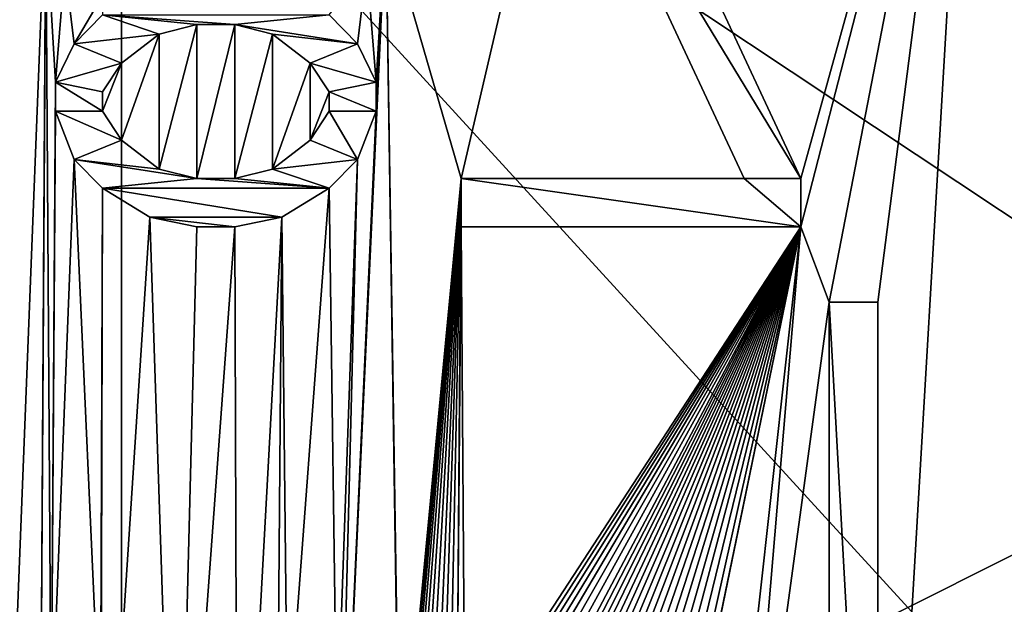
# Model space of a CAD drawing. Header units: millimetres. Extents: x -108 to 102, y -29 to 80.
# Tile 253 of 291: x 54.16 to 57.42, y 21.5 to 23.44. Entities that reach past the tile are written whole.
import ezdxf

# ---------------------------------------------------------------- set-up
doc = ezdxf.new("R2010")
doc.units = ezdxf.units.MM
doc.header["$LTSCALE"] = 65.185185
for name, color, linetype in [('24', 7, 'CONTINUOUS'), ('2437', 7, 'CONTINUOUS'), ('2536', 7, 'CONTINUOUS'), ('2538', 7, 'CONTINUOUS'), ('2539', 7, 'CONTINUOUS'), ('26', 7, 'CONTINUOUS'), ('2640', 7, 'CONTINUOUS'), ('2641', 7, 'CONTINUOUS'), ('2642', 7, 'CONTINUOUS'), ('2643', 7, 'CONTINUOUS'), ('2644', 7, 'CONTINUOUS'), ('2645', 7, 'CONTINUOUS'), ('2646', 7, 'CONTINUOUS'), ('2647', 7, 'CONTINUOUS'), ('2648', 7, 'CONTINUOUS'), ('2649', 7, 'CONTINUOUS'), ('2650', 7, 'CONTINUOUS'), ('2651', 7, 'CONTINUOUS'), ('2652', 7, 'CONTINUOUS'), ('2653', 7, 'CONTINUOUS'), ('2654', 7, 'CONTINUOUS'), ('2672', 7, 'CONTINUOUS'), ('2673', 7, 'CONTINUOUS'), ('2674', 7, 'CONTINUOUS'), ('2675', 7, 'CONTINUOUS'), ('2676', 7, 'CONTINUOUS'), ('2677', 7, 'CONTINUOUS'), ('2678', 7, 'CONTINUOUS'), ('2679', 7, 'CONTINUOUS'), ('2680', 7, 'CONTINUOUS'), ('2681', 7, 'CONTINUOUS'), ('2682', 7, 'CONTINUOUS'), ('2683', 7, 'CONTINUOUS'), ('2684', 7, 'CONTINUOUS'), ('2685', 7, 'CONTINUOUS'), ('2686', 7, 'CONTINUOUS'), ('2687', 7, 'CONTINUOUS'), ('2688', 7, 'CONTINUOUS'), ('2689', 7, 'CONTINUOUS'), ('2690', 7, 'CONTINUOUS'), ('2691', 7, 'CONTINUOUS'), ('2692', 7, 'CONTINUOUS'), ('2694', 7, 'CONTINUOUS'), ('2751', 7, 'CONTINUOUS'), ('2755', 7, 'CONTINUOUS'), ('2764', 7, 'CONTINUOUS'), ('2766', 7, 'CONTINUOUS'), ('2767', 7, 'CONTINUOUS'), ('45', 7, 'CONTINUOUS')]:
    doc.layers.add(name, color=color, linetype=linetype)

msp = doc.modelspace()

# ---------------------------------------------------------------- linework, layer by layer
at = {"layer": '24', "color": 7, "linetype": 'CONTINUOUS', "true_color": 0xe6e6e6}
for points in [[(57.5242, 24.739, 114.2642), (54.5, 24.739, 114.4146), (63.6429, 18.6641, 110.2005), (57.5242, 24.739, 114.2642)], [(63.6429, 18.6641, 110.2005), (54.5, 24.739, 114.4146), (54.5, 20.3192, 112.626), (63.6429, 18.6641, 110.2005)]]:
    msp.add_3dface(points, dxfattribs=at)
at = {"layer": '2437', "color": 7, "linetype": 'CONTINUOUS'}
for points in [[(74, 29.972, 120.55), (35, 29.972, 120.55), (35, 10.393, 121.8333), (74, 29.972, 120.55)], [(74, 29.972, 120.55), (35, 10.393, 121.8333), (74, 10.393, 121.8333), (74, 29.972, 120.55)]]:
    msp.add_3dface(points, dxfattribs=at)
at = {"layer": '2536', "color": 7, "linetype": 'CONTINUOUS'}
for points in [[(57.005, 22.5, 118.45), (57.005, 22.5, 118.55), (57.0057, 19.571, 118.55), (57.005, 22.5, 118.45)], [(57.0057, 19.571, 118.45), (57.005, 22.5, 118.45), (57.0057, 19.571, 118.55), (57.0057, 19.571, 118.45)]]:
    msp.add_3dface(points, dxfattribs=at)
at = {"layer": '2538', "color": 7, "linetype": 'CONTINUOUS'}
for points in [[(56.8441, 19.571, 118.45), (56.8441, 19.571, 118.55), (56.8434, 22.5, 118.55), (56.8441, 19.571, 118.45)], [(56.8434, 22.5, 118.45), (56.8441, 19.571, 118.45), (56.8434, 22.5, 118.55), (56.8434, 22.5, 118.45)]]:
    msp.add_3dface(points, dxfattribs=at)
at = {"layer": '2539', "color": 7, "linetype": 'CONTINUOUS'}
for points in [[(57.005, 22.5, 118.55), (57.005, 22.5, 118.45), (56.8434, 22.5, 118.45), (57.005, 22.5, 118.55)], [(57.005, 22.5, 118.55), (56.8434, 22.5, 118.45), (56.8434, 22.5, 118.55), (57.005, 22.5, 118.55)]]:
    msp.add_3dface(points, dxfattribs=at)
at = {"layer": '26', "color": 7, "linetype": 'CONTINUOUS', "true_color": 0xe6e6e6}
for points in [[(54.5, 16.2143, 110.2005), (51.4757, 24.739, 114.2642), (45.3571, 18.6641, 110.2005), (54.5, 16.2143, 110.2005)], [(54.5, 20.3192, 112.626), (54.5, 24.739, 114.4146), (51.4757, 24.739, 114.2642), (54.5, 20.3192, 112.626)], [(54.5, 16.2143, 110.2005), (54.5, 20.3192, 112.626), (51.4757, 24.739, 114.2642), (54.5, 16.2143, 110.2005)]]:
    msp.add_3dface(points, dxfattribs=at)
at = {"layer": '2640', "color": 7, "linetype": 'CONTINUOUS'}
for points in [[(55.1875, 23.4521, 118.45), (55.1875, 23.4521, 118.55), (55.2812, 23.3564, 118.55), (55.1875, 23.4521, 118.45)], [(55.2812, 23.3564, 118.45), (55.1875, 23.4521, 118.45), (55.2812, 23.3564, 118.55), (55.2812, 23.3564, 118.45)]]:
    msp.add_3dface(points, dxfattribs=at)
at = {"layer": '2641', "color": 7, "linetype": 'CONTINUOUS'}
for points in [[(55.2812, 23.3564, 118.45), (55.2812, 23.3564, 118.55), (55.3438, 23.2287, 118.55), (55.2812, 23.3564, 118.45)], [(55.3438, 23.2287, 118.45), (55.2812, 23.3564, 118.45), (55.3438, 23.2287, 118.55), (55.3438, 23.2287, 118.45)]]:
    msp.add_3dface(points, dxfattribs=at)
at = {"layer": '2642', "color": 7, "linetype": 'CONTINUOUS'}
for points in [[(55.3438, 23.2287, 118.45), (55.3438, 23.2287, 118.55), (55.3438, 23.133, 118.45), (55.3438, 23.2287, 118.45)], [(55.3438, 23.133, 118.45), (55.3438, 23.2287, 118.55), (55.3438, 23.133, 118.55), (55.3438, 23.133, 118.45)]]:
    msp.add_3dface(points, dxfattribs=at)
at = {"layer": '2643', "color": 7, "linetype": 'CONTINUOUS'}
for points in [[(55.3438, 23.133, 118.45), (55.3438, 23.133, 118.55), (55.2812, 22.9734, 118.55), (55.3438, 23.133, 118.45)], [(55.2812, 22.9734, 118.45), (55.3438, 23.133, 118.45), (55.2812, 22.9734, 118.55), (55.2812, 22.9734, 118.45)]]:
    msp.add_3dface(points, dxfattribs=at)
at = {"layer": '2644', "color": 7, "linetype": 'CONTINUOUS'}
for points in [[(55.2812, 22.9734, 118.45), (55.2812, 22.9734, 118.55), (55.1875, 22.8777, 118.55), (55.2812, 22.9734, 118.45)], [(55.1875, 22.8777, 118.45), (55.2812, 22.9734, 118.45), (55.1875, 22.8777, 118.55), (55.1875, 22.8777, 118.45)]]:
    msp.add_3dface(points, dxfattribs=at)
at = {"layer": '2645', "color": 7, "linetype": 'CONTINUOUS'}
for points in [[(55.1875, 22.8777, 118.45), (55.1875, 22.8777, 118.55), (55.0312, 22.7819, 118.55), (55.1875, 22.8777, 118.45)], [(55.0312, 22.7819, 118.45), (55.1875, 22.8777, 118.45), (55.0312, 22.7819, 118.55), (55.0312, 22.7819, 118.45)]]:
    msp.add_3dface(points, dxfattribs=at)
at = {"layer": '2646', "color": 7, "linetype": 'CONTINUOUS'}
for points in [[(55.0312, 22.7819, 118.45), (55.0312, 22.7819, 118.55), (54.875, 22.75, 118.55), (55.0312, 22.7819, 118.45)], [(54.875, 22.75, 118.45), (55.0312, 22.7819, 118.45), (54.875, 22.75, 118.55), (54.875, 22.75, 118.45)]]:
    msp.add_3dface(points, dxfattribs=at)
at = {"layer": '2647', "color": 7, "linetype": 'CONTINUOUS'}
for points in [[(54.875, 22.75, 118.45), (54.875, 22.75, 118.55), (54.75, 22.75, 118.55), (54.875, 22.75, 118.45)], [(54.75, 22.75, 118.45), (54.875, 22.75, 118.45), (54.75, 22.75, 118.55), (54.75, 22.75, 118.45)]]:
    msp.add_3dface(points, dxfattribs=at)
at = {"layer": '2648', "color": 7, "linetype": 'CONTINUOUS'}
for points in [[(54.75, 22.75, 118.45), (54.75, 22.75, 118.55), (54.5938, 22.7819, 118.55), (54.75, 22.75, 118.45)], [(54.5938, 22.7819, 118.45), (54.75, 22.75, 118.45), (54.5938, 22.7819, 118.55), (54.5938, 22.7819, 118.45)]]:
    msp.add_3dface(points, dxfattribs=at)
at = {"layer": '2649', "color": 7, "linetype": 'CONTINUOUS'}
for points in [[(54.5938, 22.7819, 118.45), (54.5938, 22.7819, 118.55), (54.4375, 22.8777, 118.55), (54.5938, 22.7819, 118.45)], [(54.4375, 22.8777, 118.45), (54.5938, 22.7819, 118.45), (54.4375, 22.8777, 118.55), (54.4375, 22.8777, 118.45)]]:
    msp.add_3dface(points, dxfattribs=at)
at = {"layer": '2650', "color": 7, "linetype": 'CONTINUOUS'}
for points in [[(54.4375, 22.8777, 118.45), (54.4375, 22.8777, 118.55), (54.3438, 22.9734, 118.55), (54.4375, 22.8777, 118.45)], [(54.3438, 22.9734, 118.45), (54.4375, 22.8777, 118.45), (54.3438, 22.9734, 118.55), (54.3438, 22.9734, 118.45)]]:
    msp.add_3dface(points, dxfattribs=at)
at = {"layer": '2651', "color": 7, "linetype": 'CONTINUOUS'}
for points in [[(54.3438, 22.9734, 118.45), (54.3438, 22.9734, 118.55), (54.2812, 23.133, 118.55), (54.3438, 22.9734, 118.45)], [(54.2812, 23.133, 118.45), (54.3438, 22.9734, 118.45), (54.2812, 23.133, 118.55), (54.2812, 23.133, 118.45)]]:
    msp.add_3dface(points, dxfattribs=at)
at = {"layer": '2652', "color": 7, "linetype": 'CONTINUOUS'}
for points in [[(54.2812, 23.133, 118.45), (54.2812, 23.133, 118.55), (54.2812, 23.2287, 118.45), (54.2812, 23.133, 118.45)], [(54.2812, 23.2287, 118.45), (54.2812, 23.133, 118.55), (54.2812, 23.2287, 118.55), (54.2812, 23.2287, 118.45)]]:
    msp.add_3dface(points, dxfattribs=at)
at = {"layer": '2653', "color": 7, "linetype": 'CONTINUOUS'}
for points in [[(54.2812, 23.2287, 118.45), (54.2812, 23.2287, 118.55), (54.3438, 23.3564, 118.55), (54.2812, 23.2287, 118.45)], [(54.3438, 23.3564, 118.45), (54.2812, 23.2287, 118.45), (54.3438, 23.3564, 118.55), (54.3438, 23.3564, 118.45)]]:
    msp.add_3dface(points, dxfattribs=at)
at = {"layer": '2654', "color": 7, "linetype": 'CONTINUOUS'}
for points in [[(54.3438, 23.3564, 118.45), (54.3438, 23.3564, 118.55), (54.4375, 23.4521, 118.55), (54.3438, 23.3564, 118.45)], [(54.4375, 23.4521, 118.45), (54.3438, 23.3564, 118.45), (54.4375, 23.4521, 118.55), (54.4375, 23.4521, 118.45)]]:
    msp.add_3dface(points, dxfattribs=at)
at = {"layer": '2672', "color": 7, "linetype": 'CONTINUOUS'}
for points in [[(54.875, 22.9096, 118.45), (54.875, 22.9096, 118.55), (55, 22.9415, 118.55), (54.875, 22.9096, 118.45)], [(55, 22.9415, 118.45), (54.875, 22.9096, 118.45), (55, 22.9415, 118.55), (55, 22.9415, 118.45)]]:
    msp.add_3dface(points, dxfattribs=at)
at = {"layer": '2673', "color": 7, "linetype": 'CONTINUOUS'}
for points in [[(55, 22.9415, 118.45), (55, 22.9415, 118.55), (55.125, 23.0372, 118.55), (55, 22.9415, 118.45)], [(55.125, 23.0372, 118.45), (55, 22.9415, 118.45), (55.125, 23.0372, 118.55), (55.125, 23.0372, 118.45)]]:
    msp.add_3dface(points, dxfattribs=at)
at = {"layer": '2674', "color": 7, "linetype": 'CONTINUOUS'}
for points in [[(55.125, 23.0372, 118.45), (55.125, 23.0372, 118.55), (55.1875, 23.133, 118.55), (55.125, 23.0372, 118.45)], [(55.1875, 23.133, 118.45), (55.125, 23.0372, 118.45), (55.1875, 23.133, 118.55), (55.1875, 23.133, 118.45)]]:
    msp.add_3dface(points, dxfattribs=at)
at = {"layer": '2675', "color": 7, "linetype": 'CONTINUOUS'}
for points in [[(55.1875, 23.133, 118.45), (55.1875, 23.133, 118.55), (55.1875, 23.1968, 118.45), (55.1875, 23.133, 118.45)], [(55.1875, 23.1968, 118.45), (55.1875, 23.133, 118.55), (55.1875, 23.1968, 118.55), (55.1875, 23.1968, 118.45)]]:
    msp.add_3dface(points, dxfattribs=at)
at = {"layer": '2676', "color": 7, "linetype": 'CONTINUOUS'}
for points in [[(55.1875, 23.1968, 118.45), (55.1875, 23.1968, 118.55), (55.125, 23.2926, 118.55), (55.1875, 23.1968, 118.45)], [(55.125, 23.2926, 118.45), (55.1875, 23.1968, 118.45), (55.125, 23.2926, 118.55), (55.125, 23.2926, 118.45)]]:
    msp.add_3dface(points, dxfattribs=at)
at = {"layer": '2677', "color": 7, "linetype": 'CONTINUOUS'}
for points in [[(55.125, 23.2926, 118.45), (55.125, 23.2926, 118.55), (55, 23.3883, 118.55), (55.125, 23.2926, 118.45)], [(55, 23.3883, 118.45), (55.125, 23.2926, 118.45), (55, 23.3883, 118.55), (55, 23.3883, 118.45)]]:
    msp.add_3dface(points, dxfattribs=at)
at = {"layer": '2678', "color": 7, "linetype": 'CONTINUOUS'}
for points in [[(55, 23.3883, 118.45), (55, 23.3883, 118.55), (54.875, 23.4202, 118.55), (55, 23.3883, 118.45)], [(54.875, 23.4202, 118.45), (55, 23.3883, 118.45), (54.875, 23.4202, 118.55), (54.875, 23.4202, 118.45)]]:
    msp.add_3dface(points, dxfattribs=at)
at = {"layer": '2679', "color": 7, "linetype": 'CONTINUOUS'}
for points in [[(54.875, 23.4202, 118.45), (54.875, 23.4202, 118.55), (54.75, 23.4202, 118.55), (54.875, 23.4202, 118.45)], [(54.75, 23.4202, 118.45), (54.875, 23.4202, 118.45), (54.75, 23.4202, 118.55), (54.75, 23.4202, 118.45)]]:
    msp.add_3dface(points, dxfattribs=at)
at = {"layer": '2680', "color": 7, "linetype": 'CONTINUOUS'}
for points in [[(54.75, 23.4202, 118.45), (54.75, 23.4202, 118.55), (54.625, 23.3883, 118.55), (54.75, 23.4202, 118.45)], [(54.625, 23.3883, 118.45), (54.75, 23.4202, 118.45), (54.625, 23.3883, 118.55), (54.625, 23.3883, 118.45)]]:
    msp.add_3dface(points, dxfattribs=at)
at = {"layer": '2681', "color": 7, "linetype": 'CONTINUOUS'}
for points in [[(54.625, 23.3883, 118.45), (54.625, 23.3883, 118.55), (54.5, 23.2926, 118.55), (54.625, 23.3883, 118.45)], [(54.5, 23.2926, 118.45), (54.625, 23.3883, 118.45), (54.5, 23.2926, 118.55), (54.5, 23.2926, 118.45)]]:
    msp.add_3dface(points, dxfattribs=at)
at = {"layer": '2682', "color": 7, "linetype": 'CONTINUOUS'}
for points in [[(54.5, 23.2926, 118.45), (54.5, 23.2926, 118.55), (54.4375, 23.1968, 118.55), (54.5, 23.2926, 118.45)], [(54.4375, 23.1968, 118.45), (54.5, 23.2926, 118.45), (54.4375, 23.1968, 118.55), (54.4375, 23.1968, 118.45)]]:
    msp.add_3dface(points, dxfattribs=at)
at = {"layer": '2683', "color": 7, "linetype": 'CONTINUOUS'}
for points in [[(54.4375, 23.1968, 118.45), (54.4375, 23.1968, 118.55), (54.4375, 23.133, 118.45), (54.4375, 23.1968, 118.45)], [(54.4375, 23.133, 118.45), (54.4375, 23.1968, 118.55), (54.4375, 23.133, 118.55), (54.4375, 23.133, 118.45)]]:
    msp.add_3dface(points, dxfattribs=at)
at = {"layer": '2684', "color": 7, "linetype": 'CONTINUOUS'}
for points in [[(54.4375, 23.133, 118.45), (54.4375, 23.133, 118.55), (54.5, 23.0372, 118.55), (54.4375, 23.133, 118.45)], [(54.5, 23.0372, 118.45), (54.4375, 23.133, 118.45), (54.5, 23.0372, 118.55), (54.5, 23.0372, 118.45)]]:
    msp.add_3dface(points, dxfattribs=at)
at = {"layer": '2685', "color": 7, "linetype": 'CONTINUOUS'}
for points in [[(54.5, 23.0372, 118.45), (54.5, 23.0372, 118.55), (54.625, 22.9415, 118.55), (54.5, 23.0372, 118.45)], [(54.625, 22.9415, 118.45), (54.5, 23.0372, 118.45), (54.625, 22.9415, 118.55), (54.625, 22.9415, 118.45)]]:
    msp.add_3dface(points, dxfattribs=at)
at = {"layer": '2686', "color": 7, "linetype": 'CONTINUOUS'}
for points in [[(54.625, 22.9415, 118.45), (54.625, 22.9415, 118.55), (54.75, 22.9096, 118.55), (54.625, 22.9415, 118.45)], [(54.75, 22.9096, 118.45), (54.625, 22.9415, 118.45), (54.75, 22.9096, 118.55), (54.75, 22.9096, 118.45)]]:
    msp.add_3dface(points, dxfattribs=at)
at = {"layer": '2687', "color": 7, "linetype": 'CONTINUOUS'}
for points in [[(54.875, 22.9096, 118.55), (54.875, 22.9096, 118.45), (54.75, 22.9096, 118.45), (54.875, 22.9096, 118.55)], [(54.875, 22.9096, 118.55), (54.75, 22.9096, 118.45), (54.75, 22.9096, 118.55), (54.875, 22.9096, 118.55)]]:
    msp.add_3dface(points, dxfattribs=at)
at = {"layer": '2688', "color": 7, "linetype": 'CONTINUOUS'}
for points in [[(56.75, 22.9096, 118.45), (56.75, 22.9096, 118.55), (56.75, 22.75, 118.55), (56.75, 22.9096, 118.45)], [(56.75, 22.75, 118.45), (56.75, 22.9096, 118.45), (56.75, 22.75, 118.55), (56.75, 22.75, 118.45)]]:
    msp.add_3dface(points, dxfattribs=at)
at = {"layer": '2689', "color": 7, "linetype": 'CONTINUOUS'}
for points in [[(56.75, 22.75, 118.45), (56.75, 22.75, 118.55), (55.625, 22.75, 118.55), (56.75, 22.75, 118.45)], [(55.625, 22.75, 118.45), (56.75, 22.75, 118.45), (55.625, 22.75, 118.55), (55.625, 22.75, 118.45)]]:
    msp.add_3dface(points, dxfattribs=at)
at = {"layer": '2690', "color": 7, "linetype": 'CONTINUOUS'}
for points in [[(55.625, 22.75, 118.45), (55.625, 22.75, 118.55), (55.625, 22.9096, 118.55), (55.625, 22.75, 118.45)], [(55.625, 22.9096, 118.45), (55.625, 22.75, 118.45), (55.625, 22.9096, 118.55), (55.625, 22.9096, 118.45)]]:
    msp.add_3dface(points, dxfattribs=at)
at = {"layer": '2691', "color": 7, "linetype": 'CONTINUOUS'}
for points in [[(55.625, 22.9096, 118.45), (55.625, 22.9096, 118.55), (56.5625, 22.9096, 118.55), (55.625, 22.9096, 118.45)], [(56.5625, 22.9096, 118.45), (55.625, 22.9096, 118.45), (56.5625, 22.9096, 118.55), (56.5625, 22.9096, 118.45)]]:
    msp.add_3dface(points, dxfattribs=at)
at = {"layer": '2692', "color": 7, "linetype": 'CONTINUOUS'}
for points in [[(56.5625, 22.9096, 118.45), (56.5625, 22.9096, 118.55), (55.9375, 24.25, 118.55), (56.5625, 22.9096, 118.45)], [(55.9375, 24.25, 118.45), (56.5625, 22.9096, 118.45), (55.9375, 24.25, 118.55), (55.9375, 24.25, 118.45)]]:
    msp.add_3dface(points, dxfattribs=at)
at = {"layer": '2694', "color": 7, "linetype": 'CONTINUOUS'}
for points in [[(56.75, 22.9096, 118.55), (56.75, 22.9096, 118.45), (56.125, 24.25, 118.45), (56.75, 22.9096, 118.55)], [(56.75, 22.9096, 118.55), (56.125, 24.25, 118.45), (56.125, 24.25, 118.55), (56.75, 22.9096, 118.55)]]:
    msp.add_3dface(points, dxfattribs=at)
at = {"layer": '2751', "color": 7, "linetype": 'CONTINUOUS'}
for points in [[(58.202, 18.1132, 118.55), (57.3229, 24.9777, 118.55), (58.3636, 25.3335, 118.55), (58.202, 18.1132, 118.55)], [(56.75, 22.9096, 118.55), (56.125, 24.25, 118.55), (57.3229, 24.9777, 118.55), (56.75, 22.9096, 118.55)], [(56.8434, 22.5, 118.55), (56.75, 22.75, 118.55), (57.3229, 24.9777, 118.55), (56.8434, 22.5, 118.55)], [(56.75, 22.75, 118.55), (56.75, 22.9096, 118.55), (57.3229, 24.9777, 118.55), (56.75, 22.75, 118.55)], [(57.005, 22.5, 118.55), (56.8434, 22.5, 118.55), (57.3229, 24.9777, 118.55), (57.005, 22.5, 118.55)], [(57.0057, 19.571, 118.55), (57.005, 22.5, 118.55), (57.3229, 24.9777, 118.55), (57.0057, 19.571, 118.55)], [(58.202, 18.1132, 118.55), (57.0057, 19.571, 118.55), (57.3229, 24.9777, 118.55), (58.202, 18.1132, 118.55)], [(55.625, 22.9096, 118.55), (55.375, 23.7713, 118.55), (55.9375, 24.25, 118.55), (55.625, 22.9096, 118.55)], [(56.5625, 22.9096, 118.55), (55.625, 22.9096, 118.55), (55.9375, 24.25, 118.55), (56.5625, 22.9096, 118.55)], [(54.1012, 20.0943, 118.55), (54, 23.7713, 118.55), (54.25, 23.867, 118.55), (54.1012, 20.0943, 118.55)], [(54.2276, 20.1703, 118.55), (54.1012, 20.0943, 118.55), (54.25, 23.867, 118.55), (54.2276, 20.1703, 118.55)], [(54.25, 23.7713, 118.55), (54.2276, 20.1703, 118.55), (54.25, 23.867, 118.55), (54.25, 23.7713, 118.55)], [(54.2674, 21.0364, 118.55), (54.2276, 20.1703, 118.55), (54.25, 23.7713, 118.55), (54.2674, 21.0364, 118.55)], [(54.2674, 21.0364, 118.55), (54.25, 23.7713, 118.55), (54.2812, 23.2287, 118.55), (54.2674, 21.0364, 118.55)], [(54.25, 23.7713, 118.55), (54.3125, 23.6117, 118.55), (54.2812, 23.2287, 118.55), (54.25, 23.7713, 118.55)], [(55.4211, 20.7485, 118.55), (55.2136, 20.2751, 118.55), (55.375, 23.7713, 118.55), (55.4211, 20.7485, 118.55)], [(55.375, 23.7713, 118.55), (55.2136, 20.2751, 118.55), (55.3438, 23.133, 118.55), (55.375, 23.7713, 118.55)], [(55.3125, 23.6117, 118.55), (55.375, 23.7713, 118.55), (55.3438, 23.2287, 118.55), (55.3125, 23.6117, 118.55)], [(55.3438, 23.2287, 118.55), (55.375, 23.7713, 118.55), (55.3438, 23.133, 118.55), (55.3438, 23.2287, 118.55)], [(55.4223, 20.7744, 118.55), (55.4211, 20.7485, 118.55), (55.375, 23.7713, 118.55), (55.4223, 20.7744, 118.55)], [(55.4223, 20.7744, 118.55), (55.375, 23.7713, 118.55), (55.625, 22.9096, 118.55), (55.4223, 20.7744, 118.55)], [(54.2812, 23.2287, 118.55), (54.3125, 23.6117, 118.55), (54.3438, 23.3564, 118.55), (54.2812, 23.2287, 118.55)], [(54.3125, 23.6117, 118.55), (54.4375, 23.516, 118.55), (54.3438, 23.3564, 118.55), (54.3125, 23.6117, 118.55)], [(55.1875, 23.4521, 118.55), (55.3125, 23.6117, 118.55), (55.2812, 23.3564, 118.55), (55.1875, 23.4521, 118.55)], [(55.2812, 23.3564, 118.55), (55.3125, 23.6117, 118.55), (55.3438, 23.2287, 118.55), (55.2812, 23.3564, 118.55)], [(54.3438, 23.3564, 118.55), (54.4375, 23.516, 118.55), (54.4375, 23.4521, 118.55), (54.3438, 23.3564, 118.55)], [(54.2812, 23.133, 118.55), (54.2674, 21.0364, 118.55), (54.2812, 23.2287, 118.55), (54.2812, 23.133, 118.55)], [(54.3438, 22.9734, 118.55), (54.2674, 21.0364, 118.55), (54.2812, 23.133, 118.55), (54.3438, 22.9734, 118.55)], [(55.3438, 23.133, 118.55), (55.2136, 20.2751, 118.55), (55.2812, 22.9734, 118.55), (55.3438, 23.133, 118.55)], [(54.431, 21.0364, 118.55), (54.2674, 21.0364, 118.55), (54.3438, 22.9734, 118.55), (54.431, 21.0364, 118.55)], [(54.4375, 22.8777, 118.55), (54.431, 21.0364, 118.55), (54.3438, 22.9734, 118.55), (54.4375, 22.8777, 118.55)], [(55.2812, 22.9734, 118.55), (55.2136, 21.0364, 118.55), (55.1875, 22.8777, 118.55), (55.2812, 22.9734, 118.55)], [(55.2136, 20.2751, 118.55), (55.2136, 21.0364, 118.55), (55.2812, 22.9734, 118.55), (55.2136, 20.2751, 118.55)], [(55.4267, 20.8013, 118.55), (55.4223, 20.7744, 118.55), (55.625, 22.9096, 118.55), (55.4267, 20.8013, 118.55)], [(55.4341, 20.8296, 118.55), (55.4267, 20.8013, 118.55), (55.625, 22.9096, 118.55), (55.4341, 20.8296, 118.55)], [(55.4447, 20.8584, 118.55), (55.4341, 20.8296, 118.55), (55.625, 22.9096, 118.55), (55.4447, 20.8584, 118.55)], [(55.4585, 20.8869, 118.55), (55.4447, 20.8584, 118.55), (55.625, 22.9096, 118.55), (55.4585, 20.8869, 118.55)], [(55.4752, 20.9149, 118.55), (55.4585, 20.8869, 118.55), (55.625, 22.9096, 118.55), (55.4752, 20.9149, 118.55)], [(55.4946, 20.9413, 118.55), (55.4752, 20.9149, 118.55), (55.625, 22.9096, 118.55), (55.4946, 20.9413, 118.55)], [(55.5166, 20.9661, 118.55), (55.4946, 20.9413, 118.55), (55.625, 22.9096, 118.55), (55.5166, 20.9661, 118.55)], [(55.5411, 20.9886, 118.55), (55.5166, 20.9661, 118.55), (55.625, 22.9096, 118.55), (55.5411, 20.9886, 118.55)], [(55.5628, 21.0053, 118.55), (55.5411, 20.9886, 118.55), (55.625, 22.9096, 118.55), (55.5628, 21.0053, 118.55)], [(55.5861, 21.02, 118.55), (55.5628, 21.0053, 118.55), (55.625, 22.9096, 118.55), (55.5861, 21.02, 118.55)], [(55.6109, 21.0325, 118.55), (55.5861, 21.02, 118.55), (55.625, 22.9096, 118.55), (55.6109, 21.0325, 118.55)], [(55.625, 22.75, 118.55), (55.6109, 21.0325, 118.55), (55.625, 22.9096, 118.55), (55.625, 22.75, 118.55)], [(54.431, 20.2751, 118.55), (54.431, 21.0364, 118.55), (54.4375, 22.8777, 118.55), (54.431, 20.2751, 118.55)], [(54.5938, 22.7819, 118.55), (54.431, 20.2751, 118.55), (54.4375, 22.8777, 118.55), (54.5938, 22.7819, 118.55)], [(55.1875, 22.8777, 118.55), (55.05, 21.0364, 118.55), (55.0312, 22.7819, 118.55), (55.1875, 22.8777, 118.55)], [(55.2136, 21.0364, 118.55), (55.05, 21.0364, 118.55), (55.1875, 22.8777, 118.55), (55.2136, 21.0364, 118.55)], [(54.6824, 20.1118, 118.55), (54.431, 20.2751, 118.55), (54.5938, 22.7819, 118.55), (54.6824, 20.1118, 118.55)], [(54.75, 22.75, 118.55), (54.6824, 20.1118, 118.55), (54.5938, 22.7819, 118.55), (54.75, 22.75, 118.55)], [(55.0312, 22.7819, 118.55), (54.8842, 20.0948, 118.55), (54.875, 22.75, 118.55), (55.0312, 22.7819, 118.55)], [(55.0104, 20.1715, 118.55), (54.8842, 20.0948, 118.55), (55.0312, 22.7819, 118.55), (55.0104, 20.1715, 118.55)], [(55.05, 21.0364, 118.55), (55.0104, 20.1715, 118.55), (55.0312, 22.7819, 118.55), (55.05, 21.0364, 118.55)], [(54.8842, 20.0948, 118.55), (54.6824, 20.1118, 118.55), (54.875, 22.75, 118.55), (54.8842, 20.0948, 118.55)], [(54.875, 22.75, 118.55), (54.6824, 20.1118, 118.55), (54.75, 22.75, 118.55), (54.875, 22.75, 118.55)], [(55.6372, 21.0431, 118.55), (55.6109, 21.0325, 118.55), (55.625, 22.75, 118.55), (55.6372, 21.0431, 118.55)], [(56.75, 22.75, 118.55), (55.6372, 21.0431, 118.55), (55.625, 22.75, 118.55), (56.75, 22.75, 118.55)], [(55.6648, 21.0517, 118.55), (55.6372, 21.0431, 118.55), (56.75, 22.75, 118.55), (55.6648, 21.0517, 118.55)], [(55.6937, 21.0584, 118.55), (55.6648, 21.0517, 118.55), (56.75, 22.75, 118.55), (55.6937, 21.0584, 118.55)], [(55.7241, 21.0634, 118.55), (55.6937, 21.0584, 118.55), (56.75, 22.75, 118.55), (55.7241, 21.0634, 118.55)], [(55.756, 21.0668, 118.55), (55.7241, 21.0634, 118.55), (56.75, 22.75, 118.55), (55.756, 21.0668, 118.55)], [(55.7894, 21.0686, 118.55), (55.756, 21.0668, 118.55), (56.75, 22.75, 118.55), (55.7894, 21.0686, 118.55)], [(55.8244, 21.0693, 118.55), (55.7894, 21.0686, 118.55), (56.75, 22.75, 118.55), (55.8244, 21.0693, 118.55)], [(55.861, 21.0687, 118.55), (55.8244, 21.0693, 118.55), (56.75, 22.75, 118.55), (55.861, 21.0687, 118.55)], [(55.8842, 21.0677, 118.55), (55.861, 21.0687, 118.55), (56.75, 22.75, 118.55), (55.8842, 21.0677, 118.55)], [(55.9081, 21.0662, 118.55), (55.8842, 21.0677, 118.55), (56.75, 22.75, 118.55), (55.9081, 21.0662, 118.55)], [(55.9327, 21.0643, 118.55), (55.9081, 21.0662, 118.55), (56.75, 22.75, 118.55), (55.9327, 21.0643, 118.55)], [(55.9579, 21.0619, 118.55), (55.9327, 21.0643, 118.55), (56.75, 22.75, 118.55), (55.9579, 21.0619, 118.55)], [(55.9838, 21.0587, 118.55), (55.9579, 21.0619, 118.55), (56.75, 22.75, 118.55), (55.9838, 21.0587, 118.55)], [(56.0103, 21.0545, 118.55), (55.9838, 21.0587, 118.55), (56.75, 22.75, 118.55), (56.0103, 21.0545, 118.55)], [(56.0376, 21.0496, 118.55), (56.0103, 21.0545, 118.55), (56.75, 22.75, 118.55), (56.0376, 21.0496, 118.55)], [(56.0656, 21.0439, 118.55), (56.0376, 21.0496, 118.55), (56.75, 22.75, 118.55), (56.0656, 21.0439, 118.55)], [(56.0942, 21.037, 118.55), (56.0656, 21.0439, 118.55), (56.75, 22.75, 118.55), (56.0942, 21.037, 118.55)], [(56.1233, 21.0286, 118.55), (56.0942, 21.037, 118.55), (56.75, 22.75, 118.55), (56.1233, 21.0286, 118.55)], [(56.1531, 21.0191, 118.55), (56.1233, 21.0286, 118.55), (56.75, 22.75, 118.55), (56.1531, 21.0191, 118.55)], [(56.1835, 21.0082, 118.55), (56.1531, 21.0191, 118.55), (56.75, 22.75, 118.55), (56.1835, 21.0082, 118.55)], [(56.2145, 20.9959, 118.55), (56.1835, 21.0082, 118.55), (56.75, 22.75, 118.55), (56.2145, 20.9959, 118.55)], [(56.2459, 20.9818, 118.55), (56.2145, 20.9959, 118.55), (56.75, 22.75, 118.55), (56.2459, 20.9818, 118.55)], [(56.2778, 20.9661, 118.55), (56.2459, 20.9818, 118.55), (56.75, 22.75, 118.55), (56.2778, 20.9661, 118.55)], [(56.3102, 20.9488, 118.55), (56.2778, 20.9661, 118.55), (56.75, 22.75, 118.55), (56.3102, 20.9488, 118.55)], [(56.3432, 20.9299, 118.55), (56.3102, 20.9488, 118.55), (56.75, 22.75, 118.55), (56.3432, 20.9299, 118.55)], [(56.3821, 20.9701, 118.55), (56.3432, 20.9299, 118.55), (56.75, 22.75, 118.55), (56.3821, 20.9701, 118.55)], [(56.3966, 21.0364, 118.55), (56.3821, 20.9701, 118.55), (56.75, 22.75, 118.55), (56.3966, 21.0364, 118.55)], [(56.5601, 21.0364, 118.55), (56.3966, 21.0364, 118.55), (56.75, 22.75, 118.55), (56.5601, 21.0364, 118.55)], [(56.5422, 20.2903, 118.55), (56.5601, 21.0364, 118.55), (56.75, 22.75, 118.55), (56.5422, 20.2903, 118.55)], [(56.8434, 22.5, 118.55), (56.5422, 20.2903, 118.55), (56.75, 22.75, 118.55), (56.8434, 22.5, 118.55)], [(56.8441, 19.571, 118.55), (56.5422, 20.2903, 118.55), (56.8434, 22.5, 118.55), (56.8441, 19.571, 118.55)]]:
    msp.add_3dface(points, dxfattribs=at)
at = {"layer": '2755', "color": 7, "linetype": 'CONTINUOUS'}
for points in [[(54.625, 23.3883, 118.55), (54.75, 23.4202, 118.55), (54.625, 22.9415, 118.55), (54.625, 23.3883, 118.55)], [(54.625, 22.9415, 118.55), (54.75, 23.4202, 118.55), (54.75, 22.9096, 118.55), (54.625, 22.9415, 118.55)], [(54.875, 23.4202, 118.55), (54.875, 22.9096, 118.55), (54.75, 22.9096, 118.55), (54.875, 23.4202, 118.55)], [(54.75, 23.4202, 118.55), (54.875, 23.4202, 118.55), (54.75, 22.9096, 118.55), (54.75, 23.4202, 118.55)], [(55, 23.3883, 118.55), (54.875, 22.9096, 118.55), (54.875, 23.4202, 118.55), (55, 23.3883, 118.55)], [(54.5, 23.2926, 118.55), (54.625, 23.3883, 118.55), (54.5, 23.0372, 118.55), (54.5, 23.2926, 118.55)], [(54.5, 23.0372, 118.55), (54.625, 23.3883, 118.55), (54.625, 22.9415, 118.55), (54.5, 23.0372, 118.55)], [(55, 22.9415, 118.55), (54.875, 22.9096, 118.55), (55, 23.3883, 118.55), (55, 22.9415, 118.55)], [(55.125, 23.2926, 118.55), (55, 22.9415, 118.55), (55, 23.3883, 118.55), (55.125, 23.2926, 118.55)], [(54.4375, 23.1968, 118.55), (54.5, 23.2926, 118.55), (54.4375, 23.133, 118.55), (54.4375, 23.1968, 118.55)], [(54.4375, 23.133, 118.55), (54.5, 23.2926, 118.55), (54.5, 23.0372, 118.55), (54.4375, 23.133, 118.55)], [(55.125, 23.0372, 118.55), (55, 22.9415, 118.55), (55.125, 23.2926, 118.55), (55.125, 23.0372, 118.55)], [(55.1875, 23.1968, 118.55), (55.125, 23.0372, 118.55), (55.125, 23.2926, 118.55), (55.1875, 23.1968, 118.55)], [(55.1875, 23.133, 118.55), (55.125, 23.0372, 118.55), (55.1875, 23.1968, 118.55), (55.1875, 23.133, 118.55)]]:
    msp.add_3dface(points, dxfattribs=at)
at = {"layer": '2764', "color": 7, "linetype": 'CONTINUOUS'}
for points in [[(54.3438, 23.3564, 118.45), (54.4375, 23.4521, 118.45), (54.625, 23.3883, 118.45), (54.3438, 23.3564, 118.45)], [(54.4375, 23.4521, 118.45), (55.1875, 23.4521, 118.45), (54.875, 23.4202, 118.45), (54.4375, 23.4521, 118.45)], [(54.4375, 23.4521, 118.45), (54.875, 23.4202, 118.45), (54.75, 23.4202, 118.45), (54.4375, 23.4521, 118.45)], [(54.4375, 23.4521, 118.45), (54.75, 23.4202, 118.45), (54.625, 23.3883, 118.45), (54.4375, 23.4521, 118.45)], [(55.1875, 23.4521, 118.45), (55.2812, 23.3564, 118.45), (54.875, 23.4202, 118.45), (55.1875, 23.4521, 118.45)], [(55.2812, 23.3564, 118.45), (55, 23.3883, 118.45), (54.875, 23.4202, 118.45), (55.2812, 23.3564, 118.45)], [(54.3438, 23.3564, 118.45), (54.625, 23.3883, 118.45), (54.5, 23.2926, 118.45), (54.3438, 23.3564, 118.45)], [(55.2812, 23.3564, 118.45), (55.125, 23.2926, 118.45), (55, 23.3883, 118.45), (55.2812, 23.3564, 118.45)], [(54.2812, 23.2287, 118.45), (54.3438, 23.3564, 118.45), (54.5, 23.2926, 118.45), (54.2812, 23.2287, 118.45)], [(55.2812, 23.3564, 118.45), (55.3438, 23.2287, 118.45), (55.125, 23.2926, 118.45), (55.2812, 23.3564, 118.45)], [(54.2812, 23.2287, 118.45), (54.5, 23.2926, 118.45), (54.4375, 23.1968, 118.45), (54.2812, 23.2287, 118.45)], [(55.3438, 23.2287, 118.45), (55.1875, 23.1968, 118.45), (55.125, 23.2926, 118.45), (55.3438, 23.2287, 118.45)], [(54.2812, 23.133, 118.45), (54.2812, 23.2287, 118.45), (54.4375, 23.133, 118.45), (54.2812, 23.133, 118.45)], [(54.2812, 23.2287, 118.45), (54.4375, 23.1968, 118.45), (54.4375, 23.133, 118.45), (54.2812, 23.2287, 118.45)], [(55.3438, 23.2287, 118.45), (55.3438, 23.133, 118.45), (55.1875, 23.1968, 118.45), (55.3438, 23.2287, 118.45)], [(55.3438, 23.133, 118.45), (55.1875, 23.133, 118.45), (55.1875, 23.1968, 118.45), (55.3438, 23.133, 118.45)], [(54.3438, 22.9734, 118.45), (54.2812, 23.133, 118.45), (54.5, 23.0372, 118.45), (54.3438, 22.9734, 118.45)], [(54.2812, 23.133, 118.45), (54.4375, 23.133, 118.45), (54.5, 23.0372, 118.45), (54.2812, 23.133, 118.45)], [(55.2812, 22.9734, 118.45), (55.125, 23.0372, 118.45), (55.1875, 23.133, 118.45), (55.2812, 22.9734, 118.45)], [(55.3438, 23.133, 118.45), (55.2812, 22.9734, 118.45), (55.1875, 23.133, 118.45), (55.3438, 23.133, 118.45)], [(54.3438, 22.9734, 118.45), (54.5, 23.0372, 118.45), (54.625, 22.9415, 118.45), (54.3438, 22.9734, 118.45)], [(55.2812, 22.9734, 118.45), (55, 22.9415, 118.45), (55.125, 23.0372, 118.45), (55.2812, 22.9734, 118.45)], [(54.4375, 22.8777, 118.45), (54.3438, 22.9734, 118.45), (54.75, 22.9096, 118.45), (54.4375, 22.8777, 118.45)], [(54.3438, 22.9734, 118.45), (54.625, 22.9415, 118.45), (54.75, 22.9096, 118.45), (54.3438, 22.9734, 118.45)], [(55.2812, 22.9734, 118.45), (55.1875, 22.8777, 118.45), (55, 22.9415, 118.45), (55.2812, 22.9734, 118.45)], [(55.1875, 22.8777, 118.45), (54.875, 22.9096, 118.45), (55, 22.9415, 118.45), (55.1875, 22.8777, 118.45)], [(55.1875, 22.8777, 118.45), (54.4375, 22.8777, 118.45), (54.75, 22.9096, 118.45), (55.1875, 22.8777, 118.45)], [(54.875, 22.9096, 118.45), (55.1875, 22.8777, 118.45), (54.75, 22.9096, 118.45), (54.875, 22.9096, 118.45)], [(55.1875, 22.8777, 118.45), (55.0312, 22.7819, 118.45), (54.4375, 22.8777, 118.45), (55.1875, 22.8777, 118.45)], [(55.0312, 22.7819, 118.45), (54.5938, 22.7819, 118.45), (54.4375, 22.8777, 118.45), (55.0312, 22.7819, 118.45)], [(55.0312, 22.7819, 118.45), (54.875, 22.75, 118.45), (54.5938, 22.7819, 118.45), (55.0312, 22.7819, 118.45)], [(54.875, 22.75, 118.45), (54.75, 22.75, 118.45), (54.5938, 22.7819, 118.45), (54.875, 22.75, 118.45)]]:
    msp.add_3dface(points, dxfattribs=at)
at = {"layer": '2766', "color": 7, "linetype": 'CONTINUOUS'}
for points in [[(56.75, 22.9096, 118.45), (56.5625, 22.9096, 118.45), (55.9375, 24.25, 118.45), (56.75, 22.9096, 118.45)], [(56.75, 22.9096, 118.45), (55.9375, 24.25, 118.45), (56.125, 24.25, 118.45), (56.75, 22.9096, 118.45)], [(56.75, 22.75, 118.45), (55.625, 22.75, 118.45), (55.625, 22.9096, 118.45), (56.75, 22.75, 118.45)], [(56.75, 22.75, 118.45), (55.625, 22.9096, 118.45), (56.5625, 22.9096, 118.45), (56.75, 22.75, 118.45)], [(56.75, 22.9096, 118.45), (56.75, 22.75, 118.45), (56.5625, 22.9096, 118.45), (56.75, 22.9096, 118.45)]]:
    msp.add_3dface(points, dxfattribs=at)
at = {"layer": '2767', "color": 7, "linetype": 'CONTINUOUS'}
for points in [[(57.005, 22.5, 118.45), (57.0057, 19.571, 118.45), (56.8434, 22.5, 118.45), (57.005, 22.5, 118.45)], [(57.0057, 19.571, 118.45), (56.8441, 19.571, 118.45), (56.8434, 22.5, 118.45), (57.0057, 19.571, 118.45)]]:
    msp.add_3dface(points, dxfattribs=at)
at = {"layer": '45', "color": 7, "linetype": 'CONTINUOUS', "true_color": 0xe6e6e6}
for points in [[(54.5, 24.3366, 112.3754), (50.1707, 19.6026, 109.8474), (48.6923, 24.3366, 111.7761), (54.5, 24.3366, 112.3754)], [(58.8293, 19.6026, 109.8474), (50.1707, 19.6026, 109.8474), (54.5, 24.3366, 112.3754), (58.8293, 19.6026, 109.8474)], [(60.3077, 24.3366, 111.7761), (58.8293, 19.6026, 109.8474), (54.5, 24.3366, 112.3754), (60.3077, 24.3366, 111.7761)]]:
    msp.add_3dface(points, dxfattribs=at)

doc.saveas('drawing.dxf')
